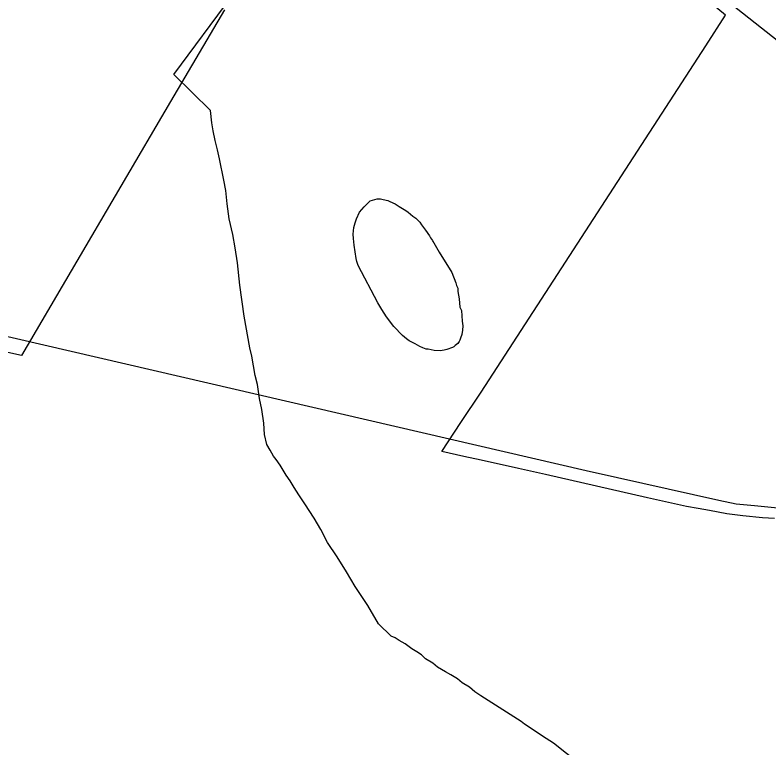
# Model space of a CAD drawing. Extents: x 2206922 to 2357709, y 510027 to 673830.
# Drawn here: x 2301085 to 2303373, y 581758 to 583981 of the extents above; entities that cross this region are included whole.
import ezdxf

# ---------------------------------------------------------------- set-up
doc = ezdxf.new("R2010")
doc.units = 0
for name, color, linetype in [('Exist Boundary Political City Limit New', 7, 'Continuous'), ('Exist Hydrographic Misc Water Feature', 7, 'Continuous'), ('Exist Railroad Mainline', 7, 'Continuous'), ('Exist Road Non-System Type 51', 7, 'Continuous'), ('Map Preparation Boundary City Limit Buffer Line', 7, 'Continuous')]:
    doc.layers.add(name, color=color, linetype=linetype)

msp = doc.modelspace()

# ---------------------------------------------------------------- linework, layer by layer
at = {"layer": 'Exist Boundary Political City Limit New'}
for points in [[(2302612.8, 582605.5), (2302500, 582630.4), (2302447, 582642.4), (2302380.5, 582657.6), (2302437.8, 582745), (2302500, 582837.5), (2303181.2, 583888), (2303241.8, 583981.3), (2303044.5, 584145.4)], [(2301720, 583997.3), (2301556.2, 583719.7), (2301103.8, 582948.6), (2300770.5, 583022.3)], [(2303123.2, 582490.6), (2303077.8, 582500), (2303005, 582516.7), (2302694.8, 582587.3), (2302612.8, 582605.5)], [(2303390.2, 582453.8), (2303353.8, 582455.8), (2303294.5, 582462.4), (2303245.2, 582468.2), (2303193, 582477.9), (2303158.8, 582483.8), (2303123.2, 582490.6)]]:
    msp.add_lwpolyline(points, dxfattribs=at)
at = {"layer": 'Exist Hydrographic Misc Water Feature'}
for points in [[(2302798.1, 581709.5), (2302719.3, 581772.5), (2302697.4, 581786.3), (2302631.1, 581829.5), (2302620.9, 581837.6), (2302498.5, 581916), (2302480, 581927.8), (2302464, 581941.9), (2302442.1, 581955.3), (2302427.9, 581967.2), (2302407.8, 581979.2), (2302391.6, 581988.9), (2302367, 582002.7), (2302353.3, 582014.6), (2302330.9, 582028.4), (2302318.8, 582040), (2302304.7, 582049.8), (2302288.7, 582057.9), (2302268.8, 582073.5), (2302250.6, 582083.6), (2302238.7, 582091.4), (2302226.4, 582097.3), (2302188, 582134.7), (2302155.6, 582190.3), (2302116.7, 582247.6), (2302090.4, 582291.7), (2302062.3, 582337.4), (2302033.4, 582381), (2302013.3, 582420.6), (2301993, 582454.4), (2301964.1, 582498.1), (2301946.3, 582526), (2301931.5, 582547.6), (2301919.6, 582567.7), (2301907.3, 582585.4), (2301895.2, 582605.4), (2301888.9, 582615.3), (2301877, 582632.9), (2301868.8, 582643), (2301858.7, 582660.8), (2301848.5, 582678.6), (2301841.9, 582708.8), (2301839.8, 582742.7), (2301833.3, 582784.7), (2301826.7, 582818.5), (2301820.4, 582860.4), (2301814, 582888.1), (2301803.8, 582946.1), (2301797.4, 582972.1), (2301780.6, 583067.5), (2301767.3, 583161.6), (2301760.3, 583229.5), (2301752.3, 583275.4), (2301745.7, 583315.3), (2301734.9, 583363.1), (2301728.5, 583409.1), (2301724.2, 583449.1), (2301718, 583480.9), (2301705.3, 583544.9), (2301698.8, 583572.6), (2301692.4, 583600.7), (2301686.3, 583630.4), (2301681.7, 583654.2), (2301677.4, 583692.2), (2301566.3, 583801), (2301744.1, 584040.6)], [(2302371.7, 583262), (2302410.5, 583200.6), (2302423, 583168.7), (2302425.1, 583160.7), (2302428.8, 583152.8), (2302429, 583142.7), (2302433.3, 583120.9), (2302435.3, 583094.7), (2302439.6, 583084.7), (2302441.9, 583052.7), (2302444.3, 583039), (2302442.5, 583025.1), (2302440.9, 583012.7), (2302436.8, 583000.8), (2302434.5, 582994.7), (2302432.9, 582990.8), (2302429, 582984.9), (2302420.8, 582978.9), (2302417.1, 582974.6), (2302413, 582972.8), (2302407, 582970.4), (2302401.1, 582968.4), (2302395.3, 582966.5), (2302387.3, 582964.4), (2302375, 582962.2), (2302357, 582964.1), (2302338.9, 582968), (2302333, 582967.7), (2302322.9, 582971.7), (2302313.1, 582975.6), (2302298.8, 582983.5), (2302280.7, 582993.1), (2302272.7, 582999.1), (2302260.4, 583009.1), (2302234.4, 583036.5), (2302212.2, 583066.2), (2302197.9, 583088.3), (2302185.6, 583107.9), (2302126.1, 583221.5), (2302122.2, 583233.5), (2302119.9, 583243.1), (2302114, 583283.4), (2302111.7, 583303.2), (2302111.5, 583317), (2302113.2, 583337), (2302117.1, 583351), (2302121, 583363.4), (2302130.6, 583383.5), (2302144.3, 583399.6), (2302150.5, 583405.6), (2302156.2, 583411.7), (2302162.2, 583417.6), (2302170.2, 583419.7), (2302184.1, 583424.1), (2302194, 583424.2), (2302202.6, 583422.1), (2302216.3, 583418.4), (2302222.3, 583416.3), (2302238.1, 583408.7), (2302244.2, 583404.5), (2302250.4, 583400.7), (2302270.5, 583388.8), (2302278.4, 583383.1), (2302292.6, 583371.2), (2302301, 583365.1), (2302313.1, 583353.1), (2302318.8, 583345.4), (2302331.1, 583329.3), (2302343, 583311.7), (2302345.5, 583305.7), (2302351.4, 583297.9), (2302353.3, 583294), (2302355.5, 583290), (2302371.7, 583262)]]:
    msp.add_lwpolyline(points, dxfattribs=at)
at = {"layer": 'Exist Railroad Mainline'}
msp.add_lwpolyline([(2299777.3, 583300.7), (2300672.6, 583096.1), (2302818.8, 582599.5), (2302913.1, 582578.6), (2303221.6, 582510), (2303273.7, 582498.4), (2303329.8, 582493.1), (2303389.8, 582487.7), (2303471.6, 582486.6), (2303541.4, 582497.4), (2303611.1, 582520), (2303668.7, 582554.8), (2303748.1, 582609.6), (2303815.8, 582671.3), (2303821.5, 582676.4), (2303892.6, 582739.1), (2303894.3, 582740.6), (2303894.7, 582740.9), (2304019.4, 582856.4), (2304138, 582971.6), (2304365.1, 583179.9)], dxfattribs=at)
at = {"layer": 'Exist Road Non-System Type 51'}
msp.add_lwpolyline([(2304365.1, 583179.9), (2304359.7, 583183.3), (2304306.2, 583223.9), (2304201.3, 583297.3), (2304117.9, 583361.1), (2304054.8, 583406.8), (2303919.6, 583504.6), (2303580.2, 583760.9), (2303063.7, 584168.9), (2302891.9, 584316.2), (2302684.4, 584495.1), (2302423.8, 584708.8), (2302312.9, 584804.3), (2302125.9, 584966.3), (2302071.7, 585011.4), (2301984, 585087.6), (2301858.9, 585197.3), (2301714.5, 585334.7)], dxfattribs=at)
at = {"layer": 'Map Preparation Boundary City Limit Buffer Line'}
for points in [[(2302612.8, 582605.5), (2302500, 582630.4), (2302447, 582642.4), (2302380.5, 582657.6), (2302437.8, 582745), (2302500, 582837.5), (2303181.2, 583888), (2303241.8, 583981.3), (2303044.5, 584145.4)], [(2301720, 583997.3), (2301556.2, 583719.7), (2301103.8, 582948.6), (2300770.5, 583022.3)], [(2303123.2, 582490.6), (2303077.8, 582500), (2303005, 582516.7), (2302694.8, 582587.3), (2302612.8, 582605.5)], [(2303390.2, 582453.8), (2303353.8, 582455.8), (2303294.5, 582462.4), (2303245.2, 582468.2), (2303193, 582477.9), (2303158.8, 582483.8), (2303123.2, 582490.6)]]:
    msp.add_lwpolyline(points, dxfattribs=at)

doc.saveas('drawing.dxf')
